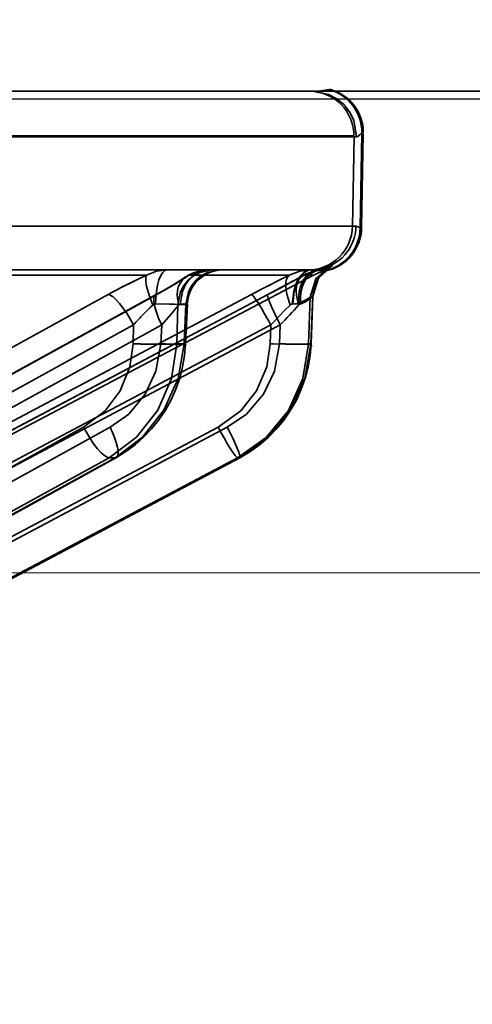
# Model space of a CAD drawing. Header units: millimetres. Extents: x -1465 to 393277, y -3788 to 454312.
# Tile 396 of 656: x 358632 to 358642, y 11940 to 11962. Entities that reach past the tile are written whole.
import ezdxf

# ---------------------------------------------------------------- set-up
doc = ezdxf.new("R2010")
doc.units = ezdxf.units.MM
doc.header["$XCLIPFRAME"] = 2
doc.linetypes.add('DASHED', pattern=[0.75, 0.5, -0.25])
for name, color, linetype in [('AHU03-3-68634OBJ', 8, 'Continuous'), ('EC-MTR_250-0_7OBJ', 8, 'Continuous'), ('FLUID-Wy2', 8, 'Continuous')]:
    doc.layers.add(name, color=color, linetype=linetype)
picture_1 = doc.add_image_def('image1.bmp', size_in_pixel=(951, 911))

msp = doc.modelspace()

# ---------------------------------------------------------------- linework, layer by layer
at = {"layer": 'AHU03-3-68634OBJ', "color": 8, "linetype": 'Continuous', "lineweight": 35, "ltscale": 100}
msp.add_line((358697.111, 11960.602), (358429.111, 11960.602), dxfattribs=at)
at = {"layer": 'EC-MTR_250-0_7OBJ', "color": 8, "linetype": 'Continuous', "lineweight": 35, "ltscale": 100}
for p, q in [((358613.442, 11960.602), (358638.517, 11960.602)), ((358638.905, 11960.639), (358638.936, 11960.639)), ((358639.633, 11959.659), (358639.596, 11957.546)), ((358639.628, 11957.546), (358639.665, 11959.659)), ((358639.665, 11959.677), (358639.633, 11959.677)), ((358639.665, 11959.659), (358639.633, 11959.659)), ((358639.457, 11959.602), (358619.543, 11959.602)), ((358639.457, 11959.584), (358619.543, 11959.584)), ((358639.457, 11959.584), (358639.422, 11957.584)), ((358639.516, 11959.584), (358639.457, 11959.584)), ((358630.461, 11957.584), (358639.502, 11957.584)), ((358639.628, 11957.546), (358639.596, 11957.546)), ((358629.754, 11956.602), (358638.499, 11956.602)), ((358638.759, 11956.54), (358638.728, 11956.506)), ((358638.79, 11956.57), (358638.759, 11956.54)), ((358638.82, 11956.597), (358638.79, 11956.57)), ((358638.822, 11956.582), (358638.791, 11956.582)), ((358638.817, 11956.626), (358638.832, 11956.631)), ((358638.846, 11956.618), (358638.82, 11956.597)), ((358638.867, 11956.633), (358638.845, 11956.617)), ((358638.847, 11956.636), (358638.859, 11956.64)), ((358638.914, 11956.663), (358638.914, 11956.664)), ((358620.449, 11946.959), (358638.551, 11956.486)), ((358634.805, 11956.486), (358630.407, 11956.486)), ((358635.683, 11956.446), (358635.764, 11956.493)), ((358638.008, 11956.486), (358635.766, 11956.486)), ((358638.202, 11956.415), (358638.316, 11956.478)), ((358638.332, 11956.486), (358638.551, 11956.486)), ((358633.946, 11956.052), (358615.21, 11945.752)), ((358616.274, 11945.745), (358635.01, 11956.045)), ((358635.036, 11956.052), (358616.299, 11945.752)), ((358637.159, 11956.052), (358617.675, 11945.752)), ((358637.528, 11956.052), (358618.042, 11945.752)), ((358638.472, 11955.991), (358638.439, 11954.951)), ((358638.533, 11956.013), (358638.472, 11955.991)), ((358638.533, 11956.013), (358638.493, 11954.951)), ((358638.538, 11956.018), (358638.497, 11954.948)), ((358635.49, 11954.951), (358635.511, 11955.829)), ((358635.511, 11955.829), (358635.688, 11955.829)), ((358635.688, 11955.829), (358635.65, 11954.951)), ((358635.723, 11955.836), (358635.684, 11954.944)), ((358634.517, 11955.372), (358615.781, 11945.072)), ((358635.149, 11955.372), (358616.413, 11945.072)), ((358637.593, 11955.372), (358618.108, 11945.072)), ((358637.806, 11955.372), (358618.321, 11945.072)), ((358634.517, 11955.372), (358634.507, 11954.951)), ((358635.149, 11955.372), (358635.131, 11954.951)), ((358637.593, 11955.372), (358637.58, 11954.951)), ((358637.806, 11955.372), (358637.79, 11954.951)), ((358635.65, 11954.951), (358635.49, 11954.951)), ((358638.493, 11954.951), (358638.439, 11954.951)), ((358635.618, 11954.433), (358635.552, 11954.18)), ((358638.432, 11954.435), (358638.365, 11954.181)), ((358633.397, 11953.081), (358615.757, 11943.379)), ((358633.995, 11953.081), (358616.355, 11943.379)), ((358636.416, 11953.081), (358618.071, 11943.379)), ((358636.618, 11953.081), (358618.273, 11943.379)), ((358633.971, 11952.401), (358615.631, 11942.314)), ((358634.105, 11952.401), (358615.765, 11942.314)), ((358615.8, 11942.324), (358634.134, 11952.408)), ((358636.85, 11952.401), (358617.777, 11942.314)), ((358636.899, 11952.401), (358617.823, 11942.314)), ((358617.826, 11942.315), (358636.899, 11952.401)), ((358634.105, 11952.401), (358633.971, 11952.401)), ((358636.895, 11952.401), (358636.85, 11952.401)), ((358636.895, 11952.401), (358636.899, 11952.401))]:
    msp.add_line(p, q, dxfattribs=at)
at = {"layer": 'EC-MTR_250-0_7OBJ', "color": 8, "linetype": 'Continuous', "lineweight": 35, "ltscale": 100, "flags": 128}
for points in [[(358638.905, 11960.639), (358638.847, 11960.631), (358638.763, 11960.618), (358638.653, 11960.607), (358638.517, 11960.602)], [(358639.516, 11959.584), (358639.451, 11959.957), (358639.359, 11960.139), (358639.23, 11960.302), (358639.069, 11960.435), (358638.888, 11960.53), (358638.517, 11960.602)], [(358639.633, 11959.659), (358639.611, 11959.649), (358639.594, 11959.636), (358639.581, 11959.626), (358639.562, 11959.608), (358639.55, 11959.598), (358639.539, 11959.591), (358639.528, 11959.586), (358639.516, 11959.584)], [(358639.502, 11957.584), (358639.525, 11957.579), (358639.549, 11957.567), (358639.573, 11957.555), (358639.596, 11957.546)], [(358634.805, 11956.486), (358635.035, 11956.574), (358635.268, 11956.602)], [(358635.007, 11955.84), (358635.014, 11955.981), (358635.029, 11956.124), (358635.054, 11956.26), (358635.088, 11956.381), (358635.129, 11956.478), (358635.175, 11956.548), (358635.222, 11956.589), (358635.268, 11956.602)], [(358635.511, 11955.829), (358635.572, 11956.116), (358635.645, 11956.254), (358635.744, 11956.377), (358635.865, 11956.476), (358636, 11956.548), (358636.276, 11956.602)], [(358636.197, 11956.602), (358636.084, 11956.589), (358635.969, 11956.548), (358635.857, 11956.478), (358635.757, 11956.381), (358635.675, 11956.26), (358635.614, 11956.124), (358635.56, 11955.84)], [(358635.683, 11956.446), (358635.764, 11956.493), (358635.847, 11956.532), (358635.933, 11956.563), (358636.021, 11956.584), (358636.108, 11956.597), (358636.196, 11956.602)], [(358636.453, 11956.602), (358636.177, 11956.548), (358636.042, 11956.476), (358635.921, 11956.377), (358635.822, 11956.254), (358635.749, 11956.116), (358635.688, 11955.829)], [(358636.521, 11956.602), (358636.42, 11956.595), (358636.32, 11956.576), (358636.223, 11956.544), (358636.131, 11956.5), (358636.046, 11956.445), (358635.968, 11956.38), (358635.899, 11956.305), (358635.841, 11956.222), (358635.793, 11956.132), (358635.757, 11956.037), (358635.733, 11955.937), (358635.722, 11955.836)], [(358636.197, 11956.602), (358635.981, 11956.574), (358635.766, 11956.486)], [(358638.008, 11956.486), (358638.242, 11956.574), (358638.478, 11956.602)], [(358638.075, 11955.84), (358638.109, 11956.124), (358638.147, 11956.26), (358638.2, 11956.381), (358638.263, 11956.478), (358638.333, 11956.548), (358638.406, 11956.589), (358638.478, 11956.602)], [(358638.085, 11955.84), (358638.12, 11956.124), (358638.16, 11956.26), (358638.213, 11956.381), (358638.279, 11956.478), (358638.351, 11956.548), (358638.426, 11956.589), (358638.499, 11956.602)], [(358638.639, 11956.611), (358638.552, 11956.587), (358638.467, 11956.539), (358638.388, 11956.465), (358638.32, 11956.369), (358638.267, 11956.253), (358638.231, 11956.124), (358638.211, 11955.858)], [(358638.669, 11956.594), (358638.584, 11956.572), (358638.5, 11956.526), (358638.422, 11956.453), (358638.356, 11956.356), (358638.304, 11956.239), (358638.269, 11956.109), (358638.25, 11955.838)], [(358638.316, 11956.478), (358638.382, 11956.512), (358638.45, 11956.54), (358638.52, 11956.563), (358638.591, 11956.581), (358638.663, 11956.593)], [(358638.472, 11955.991), (358638.604, 11956.407), (358638.934, 11956.69)], [(358638.499, 11956.602), (358638.512, 11956.602), (358638.525, 11956.602), (358638.538, 11956.602)], [(358638.533, 11956.013), (358638.567, 11956.22), (358638.658, 11956.418), (358638.799, 11956.584), (358638.972, 11956.701)], [(358638.533, 11956.013), (358638.658, 11956.418), (358638.972, 11956.701)], [(358638.639, 11956.611), (358638.781, 11956.639), (358638.883, 11956.672), (358638.934, 11956.69)], [(358638.663, 11956.593), (358638.69, 11956.597), (358638.715, 11956.601), (358638.739, 11956.606), (358638.761, 11956.611), (358638.781, 11956.616), (358638.8, 11956.621), (358638.817, 11956.626), (358638.832, 11956.631), (358638.847, 11956.636), (358638.859, 11956.64), (358638.871, 11956.645), (358638.881, 11956.649), (358638.898, 11956.656), (358638.909, 11956.661)], [(358638.663, 11956.593), (358638.69, 11956.597), (358638.715, 11956.601), (358638.739, 11956.606)], [(358638.972, 11956.701), (358638.957, 11956.684), (358638.847, 11956.636), (358638.669, 11956.594)], [(358638.669, 11956.594), (358638.846, 11956.635), (358638.957, 11956.684), (358638.972, 11956.701)], [(358638.791, 11956.582), (358638.741, 11956.587), (358638.669, 11956.594)], [(358638.914, 11956.664), (358638.904, 11956.658), (358638.895, 11956.652), (358638.884, 11956.645), (358638.867, 11956.633)], [(358638.881, 11956.649), (358638.898, 11956.656)], [(358618.04, 11945.751), (358637.672, 11956.13), (358637.814, 11956.205), (358637.951, 11956.279), (358638.08, 11956.349)], [(358634.805, 11956.486), (358634.528, 11956.355), (358634.237, 11956.208), (358633.946, 11956.052)], [(358634.953, 11955.817), (358634.869, 11956.037), (358634.811, 11956.242), (358634.796, 11956.328), (358634.79, 11956.398), (358634.793, 11956.451), (358634.805, 11956.486)], [(358635.766, 11956.486), (358635.558, 11956.355), (358635.313, 11956.209), (358635.036, 11956.052)], [(358635.396, 11956.266), (358635.503, 11956.331), (358635.599, 11956.391), (358635.683, 11956.446)], [(358635.766, 11956.486), (358635.691, 11956.451), (358635.625, 11956.398), (358635.528, 11956.242), (358635.503, 11956.143), (358635.495, 11956.037), (358635.524, 11955.817)], [(358637.159, 11956.052), (358637.373, 11956.164), (358638.008, 11956.486)], [(358638.332, 11956.486), (358638.092, 11956.355), (358637.821, 11956.209), (358637.528, 11956.052)], [(358637.67, 11956.129), (358637.813, 11956.205), (358637.949, 11956.278), (358638.079, 11956.348), (358638.202, 11956.415)], [(358638.008, 11956.486), (358637.974, 11956.451), (358637.948, 11956.398), (358637.932, 11956.328), (358637.929, 11956.242), (358637.937, 11956.143), (358637.957, 11956.037), (358638.024, 11955.817)], [(358638.217, 11955.817), (358638.168, 11956.037), (358638.162, 11956.143), (358638.171, 11956.242), (358638.194, 11956.328), (358638.23, 11956.398), (358638.277, 11956.451), (358638.332, 11956.486)], [(358638.728, 11956.506), (358638.699, 11956.469), (358638.67, 11956.429), (358638.644, 11956.387), (358638.62, 11956.341), (358638.598, 11956.293), (358638.579, 11956.242), (358638.563, 11956.189)], [(358635.01, 11956.045), (358635.149, 11956.123), (358635.278, 11956.197), (358635.396, 11956.266)], [(358638.598, 11956.293), (358638.579, 11956.242), (358638.563, 11956.189), (358638.551, 11956.134), (358638.542, 11956.077), (358638.538, 11956.018)], [(358634.517, 11955.372), (358634.366, 11955.633), (358634.206, 11955.852), (358634.129, 11955.936), (358634.058, 11955.999), (358633.997, 11956.038), (358633.946, 11956.052)], [(358635.036, 11956.052), (358635.016, 11956.048), (358635, 11956.038), (358634.977, 11955.999), (358634.972, 11955.97), (358634.97, 11955.936), (358634.978, 11955.852), (358635.001, 11955.75), (358635.038, 11955.633), (358635.088, 11955.505), (358635.149, 11955.372)], [(358637.159, 11956.052), (358637.18, 11956.04), (358637.195, 11956.024), (358637.214, 11956.003), (358637.26, 11955.939), (358637.318, 11955.852), (358637.385, 11955.744), (358637.455, 11955.623), (358637.526, 11955.497), (358637.593, 11955.372)], [(358637.806, 11955.372), (358637.681, 11955.623), (358637.625, 11955.744), (358637.579, 11955.852), (358637.56, 11955.898), (358637.545, 11955.939), (358637.534, 11955.974), (358637.526, 11956.003), (358637.521, 11956.024), (358637.521, 11956.04), (358637.528, 11956.053)], [(358638.211, 11955.858), (358638.353, 11955.916), (358638.427, 11955.962), (358638.472, 11955.991)], [(358638.472, 11955.991), (358638.432, 11955.967), (358638.346, 11955.913), (358638.211, 11955.858)], [(358638.516, 11955.997), (358638.468, 11955.955), (358638.374, 11955.891), (358638.25, 11955.838)], [(358638.538, 11956.018), (358638.516, 11955.997)], [(358634.741, 11955.611), (358634.794, 11955.664), (358634.953, 11955.817)], [(358634.953, 11955.817), (358634.9, 11955.767), (358634.741, 11955.611)], [(358634.953, 11955.817), (358634.97, 11955.83), (358634.988, 11955.837), (358635.007, 11955.84)], [(358635.511, 11955.829), (358635.435, 11955.835), (358635.322, 11955.839), (358635.177, 11955.841), (358635.007, 11955.84)], [(358635.524, 11955.817), (358635.351, 11955.603), (358635.149, 11955.372)], [(358635.149, 11955.372), (358635.351, 11955.603), (358635.524, 11955.817)], [(358635.524, 11955.817), (358635.533, 11955.827), (358635.56, 11955.84)], [(358635.56, 11955.84), (358635.598, 11955.84), (358635.63, 11955.841), (358635.658, 11955.84), (358635.681, 11955.84), (358635.699, 11955.839), (358635.712, 11955.839), (358635.722, 11955.837)], [(358635.688, 11955.829), (358635.703, 11955.831), (358635.714, 11955.833)], [(358637.659, 11955.443), (358637.787, 11955.576), (358637.908, 11955.7), (358638.024, 11955.817)], [(358638.024, 11955.817), (358637.908, 11955.701), (358637.787, 11955.577), (358637.659, 11955.443)], [(358637.806, 11955.372), (358637.915, 11955.489), (358638.217, 11955.817)], [(358638.024, 11955.817), (358638.041, 11955.83), (358638.058, 11955.837), (358638.071, 11955.839)], [(358638.211, 11955.858), (358638.169, 11955.848), (358638.128, 11955.842), (358638.071, 11955.839)], [(358638.25, 11955.838), (358638.239, 11955.834), (358638.228, 11955.827), (358638.217, 11955.817)], [(358633.397, 11953.081), (358633.88, 11953.447), (358634.218, 11953.896), (358634.435, 11954.432), (358634.507, 11954.951)], [(358635.49, 11954.951), (358635.368, 11954.173), (358635.059, 11953.462), (358634.586, 11952.859), (358633.971, 11952.401)], [(358635.131, 11954.951), (358635.02, 11954.335), (358634.777, 11953.82), (358634.409, 11953.379), (358633.995, 11953.081)], [(358634.105, 11952.401), (358634.721, 11952.859), (358635.2, 11953.462), (358635.517, 11954.173), (358635.65, 11954.951)], [(358635.49, 11954.951), (358635.448, 11954.947), (358635.388, 11954.944), (358635.211, 11954.94), (358634.978, 11954.94), (358634.725, 11954.944)], [(358635.131, 11954.951), (358635.238, 11954.947), (358635.341, 11954.944), (358635.438, 11954.942), (358635.524, 11954.94), (358635.56, 11954.94), (358635.593, 11954.94), (358635.621, 11954.94), (358635.644, 11954.94), (358635.662, 11954.941), (358635.674, 11954.942), (358635.662, 11954.953)], [(358635.684, 11954.944), (358635.662, 11954.688), (358635.618, 11954.433)], [(358635.684, 11954.944), (358635.664, 11954.949), (358635.65, 11954.951)], [(358636.416, 11953.081), (358636.919, 11953.447), (358637.272, 11953.896), (358637.501, 11954.432), (358637.58, 11954.951)], [(358637.79, 11954.951), (358637.679, 11954.335), (358637.429, 11953.82), (358637.048, 11953.379), (358636.618, 11953.081)], [(358636.85, 11952.401), (358637.489, 11952.855), (358637.987, 11953.46), (358638.311, 11954.175), (358638.439, 11954.951)], [(358636.895, 11952.401), (358637.536, 11952.859), (358638.031, 11953.462), (358638.359, 11954.173), (358638.493, 11954.951)], [(358637.643, 11954.949), (358637.925, 11954.942), (358638.061, 11954.94), (358638.184, 11954.94), (358638.286, 11954.941), (358638.363, 11954.943), (358638.392, 11954.945), (358638.414, 11954.947), (358638.43, 11954.949)], [(358637.79, 11954.951), (358637.922, 11954.947), (358638.054, 11954.943), (358638.179, 11954.941), (358638.29, 11954.94), (358638.339, 11954.94), (358638.381, 11954.94), (358638.417, 11954.941), (358638.446, 11954.942), (358638.469, 11954.943), (358638.484, 11954.945), (358638.496, 11954.939), (358638.502, 11954.892)], [(358638.497, 11954.948), (358638.476, 11954.691), (358638.432, 11954.435)], [(358635.552, 11954.18), (358635.465, 11953.933), (358635.357, 11953.693), (358635.23, 11953.464), (358635.084, 11953.247), (358634.921, 11953.044), (358634.743, 11952.857), (358634.551, 11952.687)], [(358638.365, 11954.181), (358638.276, 11953.933), (358638.165, 11953.692), (358638.034, 11953.462), (358637.884, 11953.244), (358637.715, 11953.04), (358637.531, 11952.852), (358637.332, 11952.682)], [(358633.397, 11953.081), (358633.543, 11952.828), (358633.626, 11952.706), (358633.711, 11952.598), (358633.791, 11952.511), (358633.864, 11952.448), (358633.924, 11952.412), (358633.971, 11952.401)], [(358634.134, 11952.408), (358634.159, 11952.434), (358634.167, 11952.455), (358634.172, 11952.482), (358634.173, 11952.551), (358634.159, 11952.639), (358634.132, 11952.741), (358634.094, 11952.853), (358634.047, 11952.968), (358633.995, 11953.081)], [(358636.85, 11952.401), (358636.83, 11952.412), (358636.815, 11952.427), (358636.797, 11952.448), (358636.751, 11952.511), (358636.692, 11952.598), (358636.626, 11952.706), (358636.554, 11952.828), (358636.483, 11952.955), (358636.416, 11953.081)], [(358636.887, 11952.488), (358636.875, 11952.524), (358636.841, 11952.611), (358636.795, 11952.718), (358636.74, 11952.836), (358636.68, 11952.959), (358636.618, 11953.081)], [(358634.551, 11952.687), (358634.348, 11952.538), (358634.134, 11952.408)], [(358637.332, 11952.682), (358637.121, 11952.532), (358636.899, 11952.401)], [(358634.105, 11952.401), (358634.134, 11952.408)], [(358636.899, 11952.401), (358636.904, 11952.418), (358636.902, 11952.435), (358636.896, 11952.458), (358636.887, 11952.488)]]:
    msp.add_lwpolyline(points, dxfattribs=at)
at = {"layer": 'EC-MTR_250-0_7OBJ', "color": 8, "linetype": 'Continuous', "lineweight": 35, "ltscale": 100}
for centre, radius, start, end in [((358638.457, 11959.602), 1, 358.9968, 89.9969), ((358638.633, 11959.677), 1, 359.998, 74.2519), ((358638.665, 11959.677), 1, 0, 74.2574), ((358638.422, 11957.601), 1, 270.0028, 359.0031), ((358638.501, 11957.602), 1, 277.9093, 358.9867), ((358638.596, 11957.563), 1, 281.2272, 359.0035), ((358638.628, 11957.563), 1, 281.2208, 359), ((358638.794, 11955.618), 0.984, 97.3181, 118.0243), ((358638.793, 11955.623), 0.978, 97.2613, 118.083), ((358638.498, 11957.652), 1.051, 270.0432, 277.698), ((358638.499, 11957.646), 1.045, 270.0204, 277.7196), ((358639.017, 11955.602), 1, 101.2208, 117.7585), ((358639.89, 11953.375), 3.45, 105.4363, 106.0955), ((358639.811, 11953.655), 3.159, 105.4058, 106.1257), ((358640.55, 11944.041), 13.707, 114.7759, 118.8031), ((358652.991, 11926.16), 33.825, 116.2919, 117.9062), ((358616.078, 11996.761), 46.015, 297.7854, 298.9235), ((358607.609, 11983.711), 41.412, 316.8185, 317.6556), ((358639.673, 11950.764), 6.915, 135.4982, 138.2102), ((358639.66, 11950.777), 6.897, 135.4958, 138.2145), ((358649.214, 11944.534), 15.891, 136.6469, 136.9947), ((358635.152, 11973.171), 18.232, 267.9743, 268.6596), ((358635.142, 11972.83), 17.89, 267.9677, 268.6662), ((358638.311, 11976.234), 21.296, 268.033, 268.2045), ((358638.31, 11976.201), 21.263, 268.0328, 268.2046)]:
    msp.add_arc(centre, radius, start, end, dxfattribs=at)
at = {"layer": 'FLUID-Wy2', "color": 8, "linetype": 'Continuous', "lineweight": 25, "ltscale": 100}
msp.add_line((357562.8, 11960.43), (359562.8, 11960.43), dxfattribs=at)
at = {"layer": 'FLUID-Wy2', "color": 8, "linetype": 'Continuous', "lineweight": 18, "ltscale": 100}
msp.add_line((357562.8, 11960.43), (359562.8, 11960.43), dxfattribs=at)
at = {"layer": 'FLUID-Wy2', "color": 8, "linetype": 'DASHED', "lineweight": 18, "ltscale": 100}
msp.add_line((359562.8, 11949.823), (357562.8, 11949.823), dxfattribs=at)

# ---------------------------------------------------------------- pictures from other files: only their frames are drawn
at = {"color": 8, "lineweight": 13}
image = msp.add_image(picture_1, insert=(357606.986, 12545.821), size_in_units=(1986.021, 1904.625), rotation=-90, dxfattribs=at)
image.set_boundary_path([(-0.5, -0.5), (950.5, 910.5)])

doc.saveas('drawing.dxf')
